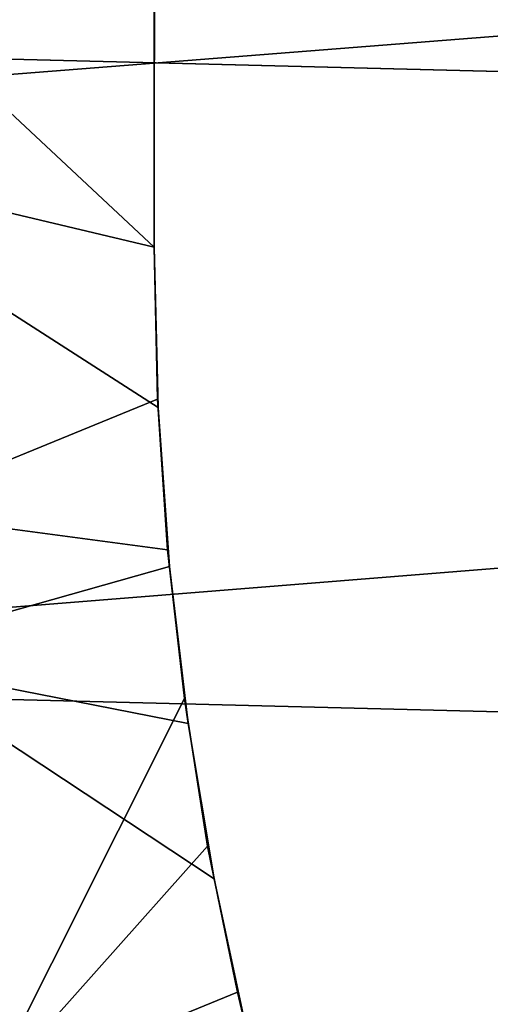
# Model space of a CAD drawing. Header units: metres. Extents: x -248 to 28, y -28 to 28.
# Tile 302 of 507: x -24.092 to -23.116, y -4.696 to -2.653. Entities that reach past the tile are written whole.
import ezdxf

# ---------------------------------------------------------------- set-up
doc = ezdxf.new("R2010")
doc.units = ezdxf.units.M
doc.layers.add('solid_10_061_053_XXX', color=7, linetype='CONTINUOUS')

msp = doc.modelspace()

# ---------------------------------------------------------------- linework, layer by layer
at = {"layer": 'solid_10_061_053_XXX'}
for points in [[(26.364359, -2.677795, -9.8), (-26.466129, -1.339522, -9.8), (-26.5, 0, -9.8), (26.466131, -1.339472, -9.8)], [(-16.929537, -1.102156, 163.598526), (-24.355576, -1.67444, 165.424957), (-24.377281, -2.78768, 165.337845), (-16.945717, -2.202461, 163.533737)], [(26.194759, -4.010514, -9.8), (-26.364351, -2.677873, -9.8), (-26.466129, -1.339522, -9.8), (26.364359, -2.677795, -9.8)], [(-24.627785, -2.003952, 139.513626), (-23.812984, -2.349878, 140.574402), (-23.813046, -3.125307, 140.458755), (-24.521479, -2.957231, 139.527893)], [(-16.945717, -2.202461, 163.533737), (-24.377281, -2.78768, 165.337845), (-24.409779, -3.89641, 165.207535), (-16.972647, -3.299129, 163.425934)], [(-23.813595, -2.351571, 139.402039), (-24.530031, -2.4546, 138.351929), (-23.81366, -3.125307, 139.278687)], [(-23.813046, -3.125307, 140.458755), (-23.812984, -2.349878, 140.574402), (-23.813595, -2.351571, 139.402039), (-23.81366, -3.125307, 139.278687)], [(-24.530031, -2.4546, 138.351929), (-24.377188, -3.67427, 138.351929), (-23.806568, -3.440699, 139.228027), (-23.81366, -3.125307, 139.278687)], [(25.957809, -5.333074, -9.8), (-26.194746, -4.010602, -9.8), (-26.364351, -2.677873, -9.8), (26.194759, -4.010514, -9.8)], [(-23.805159, -3.457834, 140.409164), (-24.515572, -3.001313, 139.528671), (-24.521479, -2.957231, 139.527893), (-23.813046, -3.125307, 140.458755)], [(-23.805159, -3.457834, 140.409164), (-23.781677, -3.787297, 140.374359), (-24.366714, -3.952615, 139.547684), (-24.515572, -3.001313, 139.528671)], [(-23.805159, -3.457834, 140.409164), (-23.813046, -3.125307, 140.458755), (-23.81366, -3.125307, 139.278687), (-23.806568, -3.440699, 139.228027)], [(-16.972647, -3.299129, 163.425934), (-24.409779, -3.89641, 165.207535), (-24.452974, -4.998892, 165.034363), (-17.010254, -4.390415, 163.275406)], [(-24.377188, -3.67427, 138.351929), (-23.785473, -3.752972, 139.191605), (-23.806568, -3.440699, 139.228027)], [(-23.781677, -3.787297, 140.374359), (-23.805159, -3.457834, 140.409164), (-23.806568, -3.440699, 139.228027), (-23.785473, -3.752972, 139.191605)], [(-24.377188, -3.67427, 138.351929), (-24.163736, -4.884805, 138.351929), (-23.750711, -4.061795, 139.169266), (-23.785473, -3.752972, 139.191605)], [(-23.742941, -4.113265, 140.354202), (-23.781677, -3.787297, 140.374359), (-23.785473, -3.752972, 139.191605), (-23.750711, -4.061795, 139.169266)], [(-23.781677, -3.787297, 140.374359), (-23.742941, -4.113265, 140.354202), (-24.359549, -3.992646, 139.548569), (-24.366714, -3.952615, 139.547684)], [(-23.689226, -4.435561, 140.348495), (-23.620365, -4.75556, 140.357193), (-24.166548, -4.949415, 139.571838), (-24.359549, -3.992646, 139.548569)], [(-23.742941, -4.113265, 140.354202), (-23.689226, -4.435561, 140.348495), (-24.359549, -3.992646, 139.548569)], [(25.654264, -6.641425, -9.8), (-25.957792, -5.333158, -9.8), (-26.194746, -4.010602, -9.8), (25.957809, -5.333074, -9.8)], [(-24.163736, -4.884805, 138.351929), (-23.702431, -4.367773, 139.160797), (-23.750711, -4.061795, 139.169266)], [(-23.689226, -4.435561, 140.348495), (-23.742941, -4.113265, 140.354202), (-23.750711, -4.061795, 139.169266), (-23.702431, -4.367773, 139.160797)], [(-24.163736, -4.884805, 138.351929), (-23.64081, -4.67055, 139.166107), (-23.702431, -4.367773, 139.160797)], [(-23.620365, -4.75556, 140.357193), (-23.689226, -4.435561, 140.348495), (-23.702431, -4.367773, 139.160797), (-23.64081, -4.67055, 139.166107)], [(-17.010254, -4.390415, 163.275406), (-24.452974, -4.998892, 165.034363), (-24.506784, -6.093413, 164.818619), (-17.05846, -5.474577, 163.082443)], [(-24.163736, -4.884805, 138.351929), (-23.565807, -4.97052, 139.185165), (-23.64081, -4.67055, 139.166107)], [(-23.620365, -4.75556, 140.357193), (-23.64081, -4.67055, 139.166107), (-23.565807, -4.97052, 139.185165)]]:
    msp.add_3dface(points, dxfattribs=at)

doc.saveas('drawing.dxf')
